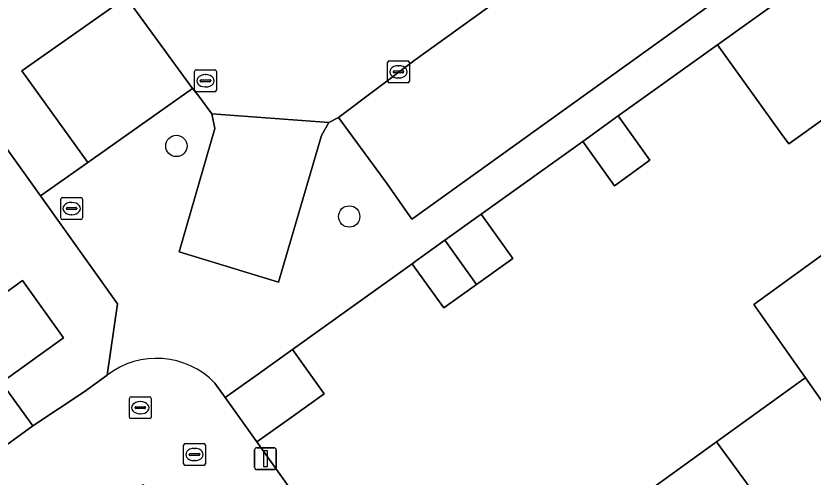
# Model space of a CAD drawing. Extents: x 159262 to 160143, y 383399 to 384319.
# Drawn here: x 159481.71 to 159518.21, y 383522.55 to 383543.65 of the extents above; entities that cross this region are included whole.
import ezdxf

# ---------------------------------------------------------------- set-up
doc = ezdxf.new("R2010")
doc.units = 0
for name, color, linetype in [('IMGEO_Boom', 7, 'Continuous'), ('IMGEO_Brandkraan', 7, 'Continuous'), ('IMGEO_Erf', 7, 'Continuous'), ('IMGEO_Kolk', 7, 'Continuous'), ('IMGEO_Lichtmast', 7, 'Continuous'), ('IMGEO_Muur', 7, 'Continuous'), ('IMGEO_Pand', 7, 'Continuous'), ('IMGEO_Parkeervlak_open', 7, 'Continuous'), ('IMGEO_Rijbaan_lokaal_open', 7, 'Continuous'), ('IMGEO_Rioolput', 7, 'Continuous'), ('IMGEO_Voetpad_open', 7, 'Continuous')]:
    doc.layers.add(name, color=color, linetype=linetype)

msp = doc.modelspace()

# ---------------------------------------------------------------- linework, layer by layer
at = {"layer": 'IMGEO_Boom'}
for centre in [(159489.059, 383537.701), (159496.972, 383534.473)]:
    msp.add_circle(centre, 0.489, dxfattribs=at)
at = {"layer": 'IMGEO_Brandkraan'}
for p, q in [((159483.761, 383534.41), (159483.761, 383535.262)), ((159483.836, 383535.336), (159484.688, 383535.336)), ((159484.762, 383535.262), (159484.762, 383534.41)), ((159484.02, 383534.83), (159484.02, 383534.842)), ((159484.458, 383534.793), (159484.06, 383534.793)), ((159484.063, 383534.879), (159484.461, 383534.879)), ((159484.249, 383535.116), (159484.274, 383535.116)), ((159484.504, 383534.842), (159484.504, 383534.83)), ((159484.272, 383534.556), (159484.247, 383534.556)), ((159484.688, 383534.336), (159483.836, 383534.336))]:
    msp.add_line(p, q, dxfattribs=at)
for points in [[(159483.761, 383534.41), (159483.761, 383535.262)], [(159483.836, 383535.336), (159484.688, 383535.336)], [(159484.762, 383535.262), (159484.762, 383534.41)], [(159484.688, 383534.336), (159483.836, 383534.336)]]:
    msp.add_lwpolyline(points, dxfattribs=at)
for centre, radius, start, end in [((159483.838, 383535.26), 0.0765, 91.552, 178.448), ((159483.838, 383535.26), 0.0765, 91.552, 178.448), ((159484.686, 383535.26), 0.0765, 1.552, 88.448), ((159484.686, 383535.26), 0.0765, 1.552, 88.448), ((159484.06, 383534.839), 0.0403, 85.8775, 175.7526), ((159484.057, 383534.829), 0.0366, 178.938, 274.7102), ((159484.461, 383534.836), 0.043, 264.8664, 352.4533), ((159484.465, 383534.841), 0.0386, 1.7309, 96.639), ((159483.838, 383534.412), 0.0765, 181.552, 268.448), ((159483.838, 383534.412), 0.0765, 181.552, 268.448), ((159484.686, 383534.412), 0.0765, 271.552, 358.448), ((159484.686, 383534.412), 0.0765, 271.552, 358.448)]:
    msp.add_arc(centre, radius, start, end, dxfattribs=at)
for centre, major_axis, ratio, start_param, end_param in [((159484.248, 383534.836), (-0.387, 0.002), 0.722429, 4.712389, 7.853982), ((159484.273, 383534.836), (-0.39, 0.002), 0.717154, 1.570796, 4.712389)]:
    msp.add_ellipse(centre, major_axis=major_axis, ratio=ratio, start_param=start_param, end_param=end_param, dxfattribs=at)
at = {"layer": 'IMGEO_Erf'}
for points in [[(159477.604, 383546.911), (159477.563, 383543.087), (159475.884, 383543.097), (159475.876, 383542.39), (159475.867, 383541.501), (159477.546, 383541.483), (159477.506, 383537.795), (159479.263, 383535.352), (159477.902, 383534.373), (159479.3, 383532.43), (159480.646, 383530.561), (159482.007, 383531.54), (159483.893, 383528.92), (159481.053, 383526.876), (159482.485, 383524.888), (159484.837, 383526.448), (159485.885, 383527.217), (159486.36, 383530.47), (159482.829, 383535.412), (159480.537, 383538.62), (159480.868, 383569.607)], [(159529.716, 383546.827), (159517.098, 383537.79), (159516.756, 383538.267), (159513.845, 383542.332), (159509.295, 383539.074), (159510.747, 383537.047), (159509.116, 383535.88), (159507.664, 383537.907), (159503.016, 383534.579), (159504.468, 383532.552), (159502.808, 383531.363), (159501.305, 383530.287), (159500, 383532.109), (159499.853, 383532.314), (159494.37, 383528.389), (159495.822, 383526.362), (159494.208, 383525.206), (159492.742, 383524.156), (159498.156, 383516.556)], [(159509.948, 383521.385), (159513.797, 383524.163), (159517.796, 383527.05), (159517.861, 383527.097), (159515.497, 383530.451), (159519.948, 383533.664)]]:
    msp.add_lwpolyline(points, dxfattribs=at)
at = {"layer": 'IMGEO_Kolk'}
for p, q in [((159498.729, 383540.666), (159498.729, 383541.518)), ((159498.804, 383541.592), (159499.656, 383541.592)), ((159499.217, 383541.372), (159499.242, 383541.372)), ((159499.73, 383541.518), (159499.73, 383540.666)), ((159498.988, 383541.086), (159498.988, 383541.098)), ((159499.426, 383541.049), (159499.028, 383541.049)), ((159499.031, 383541.135), (159499.429, 383541.135)), ((159499.472, 383541.098), (159499.472, 383541.086)), ((159499.24, 383540.812), (159499.215, 383540.812)), ((159499.656, 383540.592), (159498.804, 383540.592)), ((159489.387, 383523.156), (159489.387, 383524.008)), ((159489.462, 383524.082), (159490.314, 383524.082)), ((159489.875, 383523.862), (159489.9, 383523.862)), ((159490.388, 383524.008), (159490.388, 383523.156)), ((159489.646, 383523.576), (159489.646, 383523.588)), ((159490.084, 383523.539), (159489.686, 383523.539)), ((159489.689, 383523.625), (159490.087, 383523.625)), ((159490.13, 383523.588), (159490.13, 383523.576)), ((159490.314, 383523.082), (159489.462, 383523.082)), ((159489.898, 383523.302), (159489.873, 383523.302))]:
    msp.add_line(p, q, dxfattribs=at)
for points in [[(159498.729, 383540.666), (159498.729, 383541.518)], [(159498.804, 383541.592), (159499.656, 383541.592)], [(159499.73, 383541.518), (159499.73, 383540.666)], [(159499.656, 383540.592), (159498.804, 383540.592)], [(159489.387, 383523.156), (159489.387, 383524.008)], [(159489.462, 383524.082), (159490.314, 383524.082)], [(159490.388, 383524.008), (159490.388, 383523.156)], [(159490.314, 383523.082), (159489.462, 383523.082)]]:
    msp.add_lwpolyline(points, dxfattribs=at)
for centre, radius, start, end in [((159498.806, 383541.516), 0.0765, 91.552, 178.448), ((159498.806, 383541.516), 0.0765, 91.552, 178.448), ((159499.654, 383541.516), 0.0765, 1.552, 88.448), ((159499.654, 383541.516), 0.0765, 1.552, 88.448), ((159499.028, 383541.095), 0.0403, 85.8775, 175.7526), ((159499.025, 383541.085), 0.0366, 178.938, 274.7102), ((159499.429, 383541.092), 0.043, 264.8664, 352.4533), ((159499.433, 383541.097), 0.0386, 1.7309, 96.639), ((159498.806, 383540.668), 0.0765, 181.552, 268.448), ((159498.806, 383540.668), 0.0765, 181.552, 268.448), ((159499.654, 383540.668), 0.0765, 271.552, 358.448), ((159499.654, 383540.668), 0.0765, 271.552, 358.448), ((159489.464, 383524.006), 0.0765, 91.552, 178.448), ((159489.464, 383524.006), 0.0765, 91.552, 178.448), ((159490.312, 383524.006), 0.0765, 1.552, 88.448), ((159490.312, 383524.006), 0.0765, 1.552, 88.448), ((159489.686, 383523.585), 0.0403, 85.8775, 175.7526), ((159489.683, 383523.575), 0.0366, 178.938, 274.7102), ((159490.087, 383523.582), 0.043, 264.8664, 352.4533), ((159490.091, 383523.587), 0.0386, 1.7309, 96.639), ((159489.464, 383523.158), 0.0765, 181.552, 268.448), ((159489.464, 383523.158), 0.0765, 181.552, 268.448), ((159490.312, 383523.158), 0.0765, 271.552, 358.448), ((159490.312, 383523.158), 0.0765, 271.552, 358.448)]:
    msp.add_arc(centre, radius, start, end, dxfattribs=at)
for centre, major_axis, ratio, start_param, end_param in [((159499.216, 383541.092), (-0.387, 0.002), 0.722429, 4.712389, 7.853982), ((159499.241, 383541.092), (-0.39, 0.002), 0.717154, 1.570796, 4.712389), ((159489.874, 383523.582), (-0.387, 0.002), 0.722429, 4.712389, 7.853982), ((159489.899, 383523.582), (-0.39, 0.002), 0.717154, 1.570796, 4.712389)]:
    msp.add_ellipse(centre, major_axis=major_axis, ratio=ratio, start_param=start_param, end_param=end_param, dxfattribs=at)
at = {"layer": 'IMGEO_Lichtmast'}
for p, q in [((159492.739, 383523.89), (159493.529, 383523.89)), ((159493.529, 383523.89), (159492.739, 383523.89)), ((159492.639, 383522.99), (159492.639, 383523.79)), ((159492.639, 383523.79), (159492.639, 383522.99)), ((159493.629, 383523.79), (159493.629, 383522.99)), ((159493.629, 383522.99), (159493.629, 383523.79)), ((159493.529, 383522.89), (159492.739, 383522.89)), ((159492.739, 383522.89), (159493.529, 383522.89))]:
    msp.add_line(p, q, dxfattribs=at)
msp.add_lwpolyline([(159493.059, 383523.765), (159493.209, 383523.765), (159493.209, 383523.015), (159493.059, 383523.015), (159493.059, 383523.765)], dxfattribs=at)
for centre, start, end in [((159492.739, 383523.79), 90, 180), ((159492.739, 383523.79), 90, 180), ((159493.529, 383523.79), 0, 90), ((159493.529, 383523.79), 360, 90), ((159492.739, 383522.99), 180, 270), ((159492.739, 383522.99), 180, 270), ((159493.529, 383522.99), 270, 0), ((159493.529, 383522.99), 270, 0)]:
    msp.add_arc(centre, 0.1, start, end, dxfattribs=at)
at = {"layer": 'IMGEO_Muur'}
for points in [[(159509.295, 383539.074), (159513.845, 383542.332)], [(159503.016, 383534.579), (159507.664, 383537.907)], [(159494.37, 383528.389), (159499.853, 383532.314)], [(159498.156, 383516.556), (159492.742, 383524.156)]]:
    msp.add_lwpolyline(points, dxfattribs=at)
at = {"layer": 'IMGEO_Pand'}
for points in [[(159528.742, 383555.068), (159524.071, 383553.282), (159525.16, 383550.433), (159513.845, 383542.332), (159516.756, 383538.267), (159517.098, 383537.79), (159529.716, 383546.827), (159530.81, 383551.341), (159529.302, 383555.282)], [(159509.295, 383539.074), (159507.664, 383537.907), (159509.116, 383535.88), (159510.747, 383537.047)], [(159502.808, 383531.363), (159504.468, 383532.552), (159503.016, 383534.579), (159501.357, 383533.391)], [(159502.808, 383531.363), (159501.357, 383533.391), (159500, 383532.419), (159499.853, 383532.314), (159500, 383532.109), (159501.305, 383530.287)], [(159481.053, 383526.876), (159483.893, 383528.92), (159482.007, 383531.54), (159480.646, 383530.561), (159479.3, 383532.43), (159473.172, 383527.986), (159471.048, 383526.445), (159468.962, 383524.932), (159470.004, 383523.484), (159471.749, 383524.739), (159473.91, 383521.735), (159478.116, 383524.762), (159479.549, 383522.772), (159482.485, 383524.888)], [(159494.37, 383528.389), (159492.756, 383527.233), (159491.295, 383526.187), (159492.742, 383524.156), (159494.208, 383525.206), (159495.822, 383526.362)], [(159517.861, 383527.097), (159517.796, 383527.05), (159513.797, 383524.163), (159517.872, 383518.598), (159518.7, 383517.47), (159521.646, 383519.569), (159520.836, 383520.708), (159521.853, 383521.433)], [(159513.797, 383524.163), (159509.948, 383521.385), (159513.944, 383515.799), (159514.777, 383514.675), (159517.723, 383516.774), (159516.912, 383517.914), (159517.872, 383518.598)]]:
    msp.add_lwpolyline(points, close=True, dxfattribs=at)
msp.add_lwpolyline([(159519.948, 383533.664), (159515.497, 383530.451), (159517.861, 383527.097), (159521.853, 383521.433)], dxfattribs=at)
at = {"layer": 'IMGEO_Parkeervlak_open'}
for points in [[(159513.356, 383551.255), (159500, 383541.647), (159496.488, 383539.005), (159498.715, 383535.965), (159499.839, 383534.344), (159500, 383534.46), (159516.778, 383546.526)], [(159489.801, 383540.323), (159486.755, 383544.503), (159481.978, 383541.136), (159484.997, 383536.939)], [(159490.689, 383539.176), (159490.816, 383538.498), (159489.192, 383532.861), (159493.728, 383531.462), (159495.705, 383538.174), (159496.038, 383538.77)]]:
    msp.add_lwpolyline(points, close=True, dxfattribs=at)
at = {"layer": 'IMGEO_Rijbaan_lokaal_open'}
for points in [[(159485.905, 383545.698), (159486.755, 383544.503), (159489.801, 383540.323), (159490.035, 383540.035), (159490.689, 383539.176), (159496.038, 383538.77), (159496.488, 383539.005), (159500, 383541.647), (159513.356, 383551.255), (159513.719, 383551.536)], [(159485.885, 383527.217), (159484.837, 383526.448), (159482.485, 383524.888), (159479.549, 383522.772), (159478.605, 383522.089), (159467.171, 383513.81), (159463.85, 383511.406), (159458.947, 383507.895), (159448.278, 383500), (159429.309, 383486.278), (159433.127, 383480.612), (159439.516, 383485.157), (159443.239, 383487.773), (159449.528, 383492.287), (159462.427, 383501.672), (159473.83, 383510.649)], [(159473.83, 383510.649), (159479.511, 383514.594), (159479.758, 383514.15), (159482.73, 383516.227), (159481.748, 383518.087), (159481.712, 383518.155), (159486.973, 383521.965), (159487.044, 383521.866), (159487.531, 383522.214), (159489.016, 383520.701), (159502.724, 383501.477), (159502.464, 383498.803), (159502.651, 383498.548), (159502.713, 383498.59), (159507.817, 383503.114), (159506.2, 383505.387), (159500.198, 383513.689), (159498.156, 383516.556), (159492.742, 383524.156), (159491.295, 383526.187), (159490.824, 383526.848)]]:
    msp.add_lwpolyline(points, dxfattribs=at)
msp.add_arc((159488.147, 383524.253), 3.729, 44.1089, 127.3457, dxfattribs=at)
at = {"layer": 'IMGEO_Rioolput'}
for p, q in [((159489.891, 383540.257), (159489.891, 383541.109)), ((159489.966, 383541.183), (159490.818, 383541.183)), ((159490.892, 383541.109), (159490.892, 383540.257)), ((159490.15, 383540.677), (159490.15, 383540.689)), ((159490.588, 383540.64), (159490.19, 383540.64)), ((159490.193, 383540.726), (159490.591, 383540.726)), ((159490.379, 383540.963), (159490.404, 383540.963)), ((159490.634, 383540.689), (159490.634, 383540.677)), ((159490.402, 383540.403), (159490.377, 383540.403)), ((159490.818, 383540.183), (159489.966, 383540.183)), ((159486.906, 383525.298), (159486.906, 383526.15)), ((159486.981, 383526.224), (159487.833, 383526.224)), ((159487.394, 383526.004), (159487.419, 383526.004)), ((159487.907, 383526.15), (159487.907, 383525.298)), ((159487.165, 383525.718), (159487.165, 383525.73)), ((159487.603, 383525.681), (159487.205, 383525.681)), ((159487.208, 383525.767), (159487.606, 383525.767)), ((159487.649, 383525.73), (159487.649, 383525.718)), ((159487.417, 383525.444), (159487.392, 383525.444)), ((159487.833, 383525.224), (159486.981, 383525.224))]:
    msp.add_line(p, q, dxfattribs=at)
for points in [[(159489.891, 383540.257), (159489.891, 383541.109)], [(159489.966, 383541.183), (159490.818, 383541.183)], [(159490.892, 383541.109), (159490.892, 383540.257)], [(159490.818, 383540.183), (159489.966, 383540.183)], [(159486.906, 383525.298), (159486.906, 383526.15)], [(159486.981, 383526.224), (159487.833, 383526.224)], [(159487.907, 383526.15), (159487.907, 383525.298)], [(159487.833, 383525.224), (159486.981, 383525.224)]]:
    msp.add_lwpolyline(points, dxfattribs=at)
for centre, radius, start, end in [((159489.968, 383541.107), 0.0765, 91.552, 178.448), ((159489.968, 383541.107), 0.0765, 91.552, 178.448), ((159490.816, 383541.107), 0.0765, 1.552, 88.448), ((159490.816, 383541.107), 0.0765, 1.552, 88.448), ((159490.19, 383540.686), 0.0403, 85.8775, 175.7526), ((159490.187, 383540.676), 0.0366, 178.938, 274.7102), ((159490.591, 383540.683), 0.043, 264.8664, 352.4533), ((159490.595, 383540.688), 0.0386, 1.7309, 96.639), ((159489.968, 383540.259), 0.0765, 181.552, 268.448), ((159489.968, 383540.259), 0.0765, 181.552, 268.448), ((159490.816, 383540.259), 0.0765, 271.552, 358.448), ((159490.816, 383540.259), 0.0765, 271.552, 358.448), ((159486.983, 383526.148), 0.0765, 91.552, 178.448), ((159486.983, 383526.148), 0.0765, 91.552, 178.448), ((159487.831, 383526.148), 0.0765, 1.552, 88.448), ((159487.831, 383526.148), 0.0765, 1.552, 88.448), ((159487.205, 383525.727), 0.0403, 85.8775, 175.7526), ((159487.202, 383525.717), 0.0366, 178.938, 274.7102), ((159487.606, 383525.724), 0.043, 264.8664, 352.4533), ((159487.61, 383525.729), 0.0386, 1.7309, 96.639), ((159486.983, 383525.3), 0.0765, 181.552, 268.448), ((159486.983, 383525.3), 0.0765, 181.552, 268.448), ((159487.831, 383525.3), 0.0765, 271.552, 358.448), ((159487.831, 383525.3), 0.0765, 271.552, 358.448)]:
    msp.add_arc(centre, radius, start, end, dxfattribs=at)
for centre, major_axis, ratio, start_param, end_param in [((159490.378, 383540.683), (-0.387, 0.002), 0.722429, 4.712389, 7.853982), ((159490.403, 383540.683), (-0.39, 0.002), 0.717154, 1.570796, 4.712389), ((159487.393, 383525.724), (-0.387, 0.002), 0.722429, 4.712389, 7.853982), ((159487.418, 383525.724), (-0.39, 0.002), 0.717154, 1.570796, 4.712389)]:
    msp.add_ellipse(centre, major_axis=major_axis, ratio=ratio, start_param=start_param, end_param=end_param, dxfattribs=at)
at = {"layer": 'IMGEO_Voetpad_open'}
for points in [[(159511.382, 383583.511), (159509.784, 383582.889), (159500, 383579.084), (159482.758, 383572.378), (159480.868, 383569.607), (159480.537, 383538.62), (159482.829, 383535.412), (159484.997, 383536.939), (159481.978, 383541.136), (159486.755, 383544.503), (159485.905, 383545.698)], [(159490.824, 383526.848), (159491.295, 383526.187), (159492.756, 383527.233), (159494.37, 383528.389), (159499.853, 383532.314), (159500, 383532.419), (159501.357, 383533.391), (159503.016, 383534.579), (159507.664, 383537.907), (159509.295, 383539.074), (159513.845, 383542.332), (159525.16, 383550.433), (159524.071, 383553.282)], [(159513.719, 383551.536), (159513.356, 383551.255), (159516.778, 383546.526), (159500, 383534.46), (159499.839, 383534.344), (159498.715, 383535.965), (159496.488, 383539.005), (159496.038, 383538.77), (159495.705, 383538.174), (159493.728, 383531.462), (159489.192, 383532.861), (159490.816, 383538.498), (159490.689, 383539.176), (159490.035, 383540.035), (159489.801, 383540.323), (159484.997, 383536.939), (159482.829, 383535.412), (159486.36, 383530.47), (159485.885, 383527.217)]]:
    msp.add_lwpolyline(points, dxfattribs=at)
msp.add_arc((159488.147, 383524.253), 3.729, 44.1089, 127.3457, dxfattribs=at)

doc.saveas('drawing.dxf')
